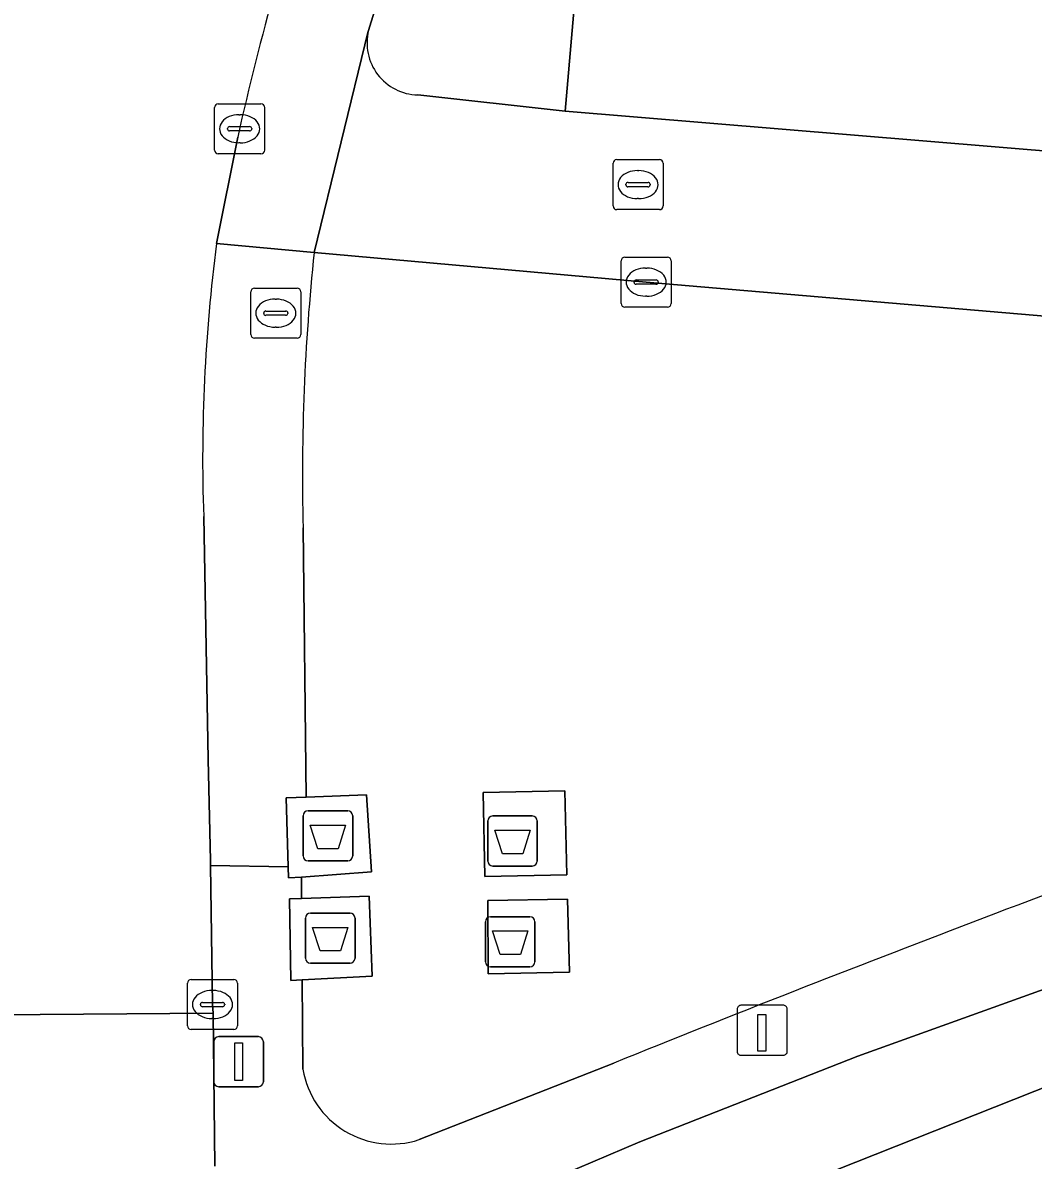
# Model space of a CAD drawing. Extents: x 157320 to 158835, y 386650 to 388491.
# Drawn here: x 157872.77 to 157892.96, y 387804.33 to 387827.05 of the extents above; entities that cross this region are included whole.
import ezdxf

# ---------------------------------------------------------------- set-up
doc = ezdxf.new("R2010")
doc.units = 0
for name, color, linetype in [('IMGEO_Afval_apart_plaats', 7, 'Continuous'), ('IMGEO_Berm_groen', 7, 'Continuous'), ('IMGEO_Brandkraan', 7, 'Continuous'), ('IMGEO_Erf', 7, 'Continuous'), ('IMGEO_Fietspad_open', 7, 'Continuous'), ('IMGEO_Kolk', 7, 'Continuous'), ('IMGEO_Laadpaal', 7, 'Continuous'), ('IMGEO_Lichtmast', 7, 'Continuous'), ('IMGEO_Pand', 7, 'Continuous'), ('IMGEO_Parkeervlak_open', 7, 'Continuous'), ('IMGEO_Rijbaan_lokaal_open', 7, 'Continuous'), ('IMGEO_Rioolput', 7, 'Continuous'), ('IMGEO_Voetpad_gesloten', 7, 'Continuous'), ('IMGEO_Voetpad_open', 7, 'Continuous')]:
    doc.layers.add(name, color=color, linetype=linetype)

msp = doc.modelspace()

# ---------------------------------------------------------------- linework, layer by layer
at = {"layer": 'IMGEO_Afval_apart_plaats'}
for p, q in [((157878.377, 387810.408), (157878.377, 387811.208)), ((157878.377, 387811.208), (157878.377, 387810.408)), ((157878.477, 387811.308), (157879.267, 387811.308)), ((157879.267, 387811.308), (157878.477, 387811.308)), ((157879.367, 387811.208), (157879.367, 387810.408)), ((157879.367, 387810.408), (157879.367, 387811.208)), ((157882.166, 387811.206), (157882.956, 387811.206)), ((157882.956, 387811.206), (157882.166, 387811.206)), ((157882.066, 387810.306), (157882.066, 387811.106)), ((157882.066, 387811.106), (157882.066, 387810.306)), ((157883.056, 387811.106), (157883.056, 387810.306)), ((157883.056, 387810.306), (157883.056, 387811.106)), ((157879.267, 387810.308), (157878.477, 387810.308)), ((157878.477, 387810.308), (157879.267, 387810.308)), ((157882.956, 387810.206), (157882.166, 387810.206)), ((157882.166, 387810.206), (157882.956, 387810.206)), ((157878.424, 387808.367), (157878.424, 387809.167)), ((157878.424, 387809.167), (157878.424, 387808.367)), ((157878.524, 387809.267), (157879.314, 387809.267)), ((157879.314, 387809.267), (157878.524, 387809.267)), ((157879.414, 387809.167), (157879.414, 387808.367)), ((157879.414, 387808.367), (157879.414, 387809.167)), ((157882.119, 387809.194), (157882.909, 387809.194)), ((157882.909, 387809.194), (157882.119, 387809.194)), ((157882.019, 387808.294), (157882.019, 387809.094)), ((157882.019, 387809.094), (157882.019, 387808.294)), ((157883.009, 387809.094), (157883.009, 387808.294)), ((157883.009, 387808.294), (157883.009, 387809.094)), ((157879.314, 387808.267), (157878.524, 387808.267)), ((157878.524, 387808.267), (157879.314, 387808.267)), ((157882.909, 387808.194), (157882.119, 387808.194)), ((157882.119, 387808.194), (157882.909, 387808.194))]:
    msp.add_line(p, q, dxfattribs=at)
for points in [[(157878.52, 387811.022), (157879.224, 387811.022), (157879.075, 387810.552), (157878.669, 387810.552), (157878.52, 387811.022)], [(157882.209, 387810.92), (157882.913, 387810.92), (157882.764, 387810.45), (157882.358, 387810.45), (157882.209, 387810.92)], [(157878.567, 387808.981), (157879.271, 387808.981), (157879.122, 387808.511), (157878.716, 387808.511), (157878.567, 387808.981)], [(157882.162, 387808.908), (157882.866, 387808.908), (157882.717, 387808.438), (157882.311, 387808.438), (157882.162, 387808.908)]]:
    msp.add_lwpolyline(points, dxfattribs=at)
for centre, start, end in [((157878.477, 387811.208), 90, 180), ((157878.477, 387811.208), 90, 180), ((157879.267, 387811.208), 0, 90), ((157879.267, 387811.208), 360, 90), ((157882.166, 387811.106), 90, 180), ((157882.166, 387811.106), 90, 180), ((157882.956, 387811.106), 0, 90), ((157882.956, 387811.106), 360, 90), ((157878.477, 387810.408), 180, 270), ((157878.477, 387810.408), 180, 270), ((157879.267, 387810.408), 270, 0), ((157879.267, 387810.408), 270, 0), ((157882.166, 387810.306), 180, 270), ((157882.166, 387810.306), 180, 270), ((157882.956, 387810.306), 270, 0), ((157882.956, 387810.306), 270, 0), ((157878.524, 387809.167), 90, 180), ((157878.524, 387809.167), 90, 180), ((157879.314, 387809.167), 0, 90), ((157879.314, 387809.167), 360, 90), ((157882.119, 387809.094), 90, 180), ((157882.119, 387809.094), 90, 180), ((157882.909, 387809.094), 0, 90), ((157882.909, 387809.094), 360, 90), ((157878.524, 387808.367), 180, 270), ((157878.524, 387808.367), 180, 270), ((157879.314, 387808.367), 270, 0), ((157879.314, 387808.367), 270, 0), ((157882.119, 387808.294), 180, 270), ((157882.119, 387808.294), 180, 270), ((157882.909, 387808.294), 270, 0), ((157882.909, 387808.294), 270, 0)]:
    msp.add_arc(centre, 0.1, start, end, dxfattribs=at)
at = {"layer": 'IMGEO_Berm_groen'}
msp.add_lwpolyline([(157893.382, 387805.863), (157881.495, 387801.15), (157879.903, 387800.455), (157878.738, 387799.947), (157879.555, 387797.999)], dxfattribs=at)
at = {"layer": 'IMGEO_Brandkraan'}
for p, q in [((157884.568, 387823.392), (157884.568, 387824.244)), ((157884.643, 387824.318), (157885.495, 387824.318)), ((157885.569, 387824.244), (157885.569, 387823.392)), ((157885.056, 387824.098), (157885.081, 387824.098)), ((157884.827, 387823.812), (157884.827, 387823.824)), ((157885.265, 387823.775), (157884.867, 387823.775)), ((157884.87, 387823.861), (157885.268, 387823.861)), ((157885.311, 387823.824), (157885.311, 387823.812)), ((157885.079, 387823.538), (157885.054, 387823.538)), ((157885.495, 387823.318), (157884.643, 387823.318))]:
    msp.add_line(p, q, dxfattribs=at)
for points in [[(157884.568, 387823.392), (157884.568, 387824.244)], [(157884.643, 387824.318), (157885.495, 387824.318)], [(157885.569, 387824.244), (157885.569, 387823.392)], [(157885.495, 387823.318), (157884.643, 387823.318)]]:
    msp.add_lwpolyline(points, dxfattribs=at)
for centre, radius, start, end in [((157884.645, 387824.242), 0.0765, 91.552, 178.448), ((157884.645, 387824.242), 0.0765, 91.552, 178.448), ((157885.493, 387824.242), 0.0765, 1.552, 88.448), ((157885.493, 387824.242), 0.0765, 1.552, 88.448), ((157884.867, 387823.821), 0.0403, 85.8775, 175.7526), ((157884.864, 387823.811), 0.0366, 178.938, 274.7102), ((157885.268, 387823.818), 0.043, 264.8664, 352.4533), ((157885.272, 387823.823), 0.0386, 1.7309, 96.639), ((157884.645, 387823.394), 0.0765, 181.552, 268.448), ((157884.645, 387823.394), 0.0765, 181.552, 268.448), ((157885.493, 387823.394), 0.0765, 271.552, 358.448), ((157885.493, 387823.394), 0.0765, 271.552, 358.448)]:
    msp.add_arc(centre, radius, start, end, dxfattribs=at)
for centre, major_axis, ratio, start_param, end_param in [((157885.055, 387823.818), (-0.387, 0.002), 0.722429, 4.712389, 7.853982), ((157885.08, 387823.818), (-0.39, 0.002), 0.717154, 1.570796, 4.712389)]:
    msp.add_ellipse(centre, major_axis=major_axis, ratio=ratio, start_param=start_param, end_param=end_param, dxfattribs=at)
at = {"layer": 'IMGEO_Erf'}
for points in [[(157880.666, 387825.61), (157883.61, 387825.287), (157884.682, 387837.641)], [(157880.484, 387829.489), (157879.684, 387826.898)]]:
    msp.add_lwpolyline(points, dxfattribs=at)
msp.add_arc((157880.692, 387826.648), 1.039, 166.0991, 268.5463, dxfattribs=at)
at = {"layer": 'IMGEO_Fietspad_open'}
msp.add_lwpolyline([(157901.701, 387810.812), (157889.457, 387806.408), (157885.103, 387804.693), (157879.156, 387802.167), (157879.903, 387800.455), (157881.495, 387801.15), (157893.382, 387805.863)], dxfattribs=at)
at = {"layer": 'IMGEO_Kolk'}
for p, q in [((157876.607, 387824.507), (157876.607, 387825.359)), ((157876.682, 387825.433), (157877.534, 387825.433)), ((157877.608, 387825.359), (157877.608, 387824.507)), ((157877.095, 387825.213), (157877.12, 387825.213)), ((157876.866, 387824.927), (157876.866, 387824.939)), ((157877.304, 387824.89), (157876.906, 387824.89)), ((157876.909, 387824.976), (157877.307, 387824.976)), ((157877.35, 387824.939), (157877.35, 387824.927)), ((157877.118, 387824.653), (157877.093, 387824.653)), ((157877.534, 387824.433), (157876.682, 387824.433)), ((157884.73, 387821.444), (157884.73, 387822.296)), ((157884.805, 387822.37), (157885.657, 387822.37)), ((157885.731, 387822.296), (157885.731, 387821.444)), ((157885.218, 387822.15), (157885.243, 387822.15)), ((157884.989, 387821.864), (157884.989, 387821.876)), ((157885.032, 387821.913), (157885.43, 387821.913)), ((157885.473, 387821.876), (157885.473, 387821.864)), ((157885.427, 387821.827), (157885.029, 387821.827)), ((157885.241, 387821.59), (157885.216, 387821.59)), ((157885.657, 387821.37), (157884.805, 387821.37)), ((157876.066, 387807.013), (157876.066, 387807.865)), ((157876.141, 387807.939), (157876.993, 387807.939)), ((157877.067, 387807.865), (157877.067, 387807.013)), ((157876.554, 387807.719), (157876.579, 387807.719)), ((157876.325, 387807.433), (157876.325, 387807.445)), ((157876.763, 387807.396), (157876.365, 387807.396)), ((157876.368, 387807.482), (157876.766, 387807.482)), ((157876.809, 387807.445), (157876.809, 387807.433)), ((157876.577, 387807.159), (157876.552, 387807.159)), ((157876.993, 387806.939), (157876.141, 387806.939))]:
    msp.add_line(p, q, dxfattribs=at)
for points in [[(157876.607, 387824.507), (157876.607, 387825.359)], [(157876.682, 387825.433), (157877.534, 387825.433)], [(157877.608, 387825.359), (157877.608, 387824.507)], [(157877.534, 387824.433), (157876.682, 387824.433)], [(157884.73, 387821.444), (157884.73, 387822.296)], [(157884.805, 387822.37), (157885.657, 387822.37)], [(157885.731, 387822.296), (157885.731, 387821.444)], [(157885.657, 387821.37), (157884.805, 387821.37)], [(157876.066, 387807.013), (157876.066, 387807.865)], [(157876.141, 387807.939), (157876.993, 387807.939)], [(157877.067, 387807.865), (157877.067, 387807.013)], [(157876.993, 387806.939), (157876.141, 387806.939)]]:
    msp.add_lwpolyline(points, dxfattribs=at)
for centre, radius, start, end in [((157876.684, 387825.357), 0.0765, 91.552, 178.448), ((157876.684, 387825.357), 0.0765, 91.552, 178.448), ((157877.532, 387825.357), 0.0765, 1.552, 88.448), ((157877.532, 387825.357), 0.0765, 1.552, 88.448), ((157876.906, 387824.936), 0.0403, 85.8775, 175.7526), ((157876.903, 387824.926), 0.0366, 178.938, 274.7102), ((157877.307, 387824.933), 0.043, 264.8664, 352.4533), ((157877.311, 387824.938), 0.0386, 1.7309, 96.639), ((157876.684, 387824.509), 0.0765, 181.552, 268.448), ((157876.684, 387824.509), 0.0765, 181.552, 268.448), ((157877.532, 387824.509), 0.0765, 271.552, 358.448), ((157877.532, 387824.509), 0.0765, 271.552, 358.448), ((157884.807, 387822.294), 0.0765, 91.552, 178.448), ((157884.807, 387822.294), 0.0765, 91.552, 178.448), ((157885.655, 387822.294), 0.0765, 1.552, 88.448), ((157885.655, 387822.294), 0.0765, 1.552, 88.448), ((157885.029, 387821.873), 0.0403, 85.8775, 175.7526), ((157885.026, 387821.863), 0.0366, 178.938, 274.7102), ((157885.43, 387821.87), 0.043, 264.8664, 352.4533), ((157885.434, 387821.875), 0.0386, 1.7309, 96.639), ((157884.807, 387821.446), 0.0765, 181.552, 268.448), ((157884.807, 387821.446), 0.0765, 181.552, 268.448), ((157885.655, 387821.446), 0.0765, 271.552, 358.448), ((157885.655, 387821.446), 0.0765, 271.552, 358.448), ((157876.143, 387807.863), 0.0765, 91.552, 178.448), ((157876.143, 387807.863), 0.0765, 91.552, 178.448), ((157876.991, 387807.863), 0.0765, 1.552, 88.448), ((157876.991, 387807.863), 0.0765, 1.552, 88.448), ((157876.365, 387807.442), 0.0403, 85.8775, 175.7526), ((157876.362, 387807.432), 0.0366, 178.938, 274.7102), ((157876.766, 387807.439), 0.043, 264.8664, 352.4533), ((157876.77, 387807.444), 0.0386, 1.7309, 96.639), ((157876.143, 387807.015), 0.0765, 181.552, 268.448), ((157876.143, 387807.015), 0.0765, 181.552, 268.448), ((157876.991, 387807.015), 0.0765, 271.552, 358.448), ((157876.991, 387807.015), 0.0765, 271.552, 358.448)]:
    msp.add_arc(centre, radius, start, end, dxfattribs=at)
for centre, major_axis, ratio, start_param, end_param in [((157877.094, 387824.933), (-0.387, 0.002), 0.722429, 4.712389, 7.853982), ((157877.119, 387824.933), (-0.39, 0.002), 0.717154, 1.570796, 4.712389), ((157885.217, 387821.87), (-0.387, 0.002), 0.722429, 4.712389, 7.853982), ((157885.242, 387821.87), (-0.39, 0.002), 0.717154, 1.570796, 4.712389), ((157876.553, 387807.439), (-0.387, 0.002), 0.722429, 4.712389, 7.853982), ((157876.578, 387807.439), (-0.39, 0.002), 0.717154, 1.570796, 4.712389)]:
    msp.add_ellipse(centre, major_axis=major_axis, ratio=ratio, start_param=start_param, end_param=end_param, dxfattribs=at)
at = {"layer": 'IMGEO_Laadpaal'}
for p, q in [((157887.049, 387807.341), (157887.049, 387806.5)), ((157887.049, 387807.341), (157887.049, 387806.5)), ((157887.965, 387807.425), (157887.124, 387807.425)), ((157887.965, 387807.425), (157887.124, 387807.425)), ((157888.049, 387806.509), (157888.049, 387807.35)), ((157888.049, 387806.509), (157888.049, 387807.35)), ((157887.133, 387806.425), (157887.974, 387806.425)), ((157887.133, 387806.425), (157887.974, 387806.425))]:
    msp.add_line(p, q, dxfattribs=at)
msp.add_lwpolyline([(157887.464, 387807.238), (157887.624, 387807.238), (157887.624, 387806.505), (157887.464, 387806.505), (157887.464, 387807.238)], dxfattribs=at)
for centre, start, end in [((157887.127, 387807.347), 92.4484, 184.2845), ((157887.127, 387807.347), 92.4484, 184.2845), ((157887.971, 387807.347), 2.4484, 94.2845), ((157887.971, 387807.347), 2.4484, 94.2845), ((157887.127, 387806.503), 182.4484, 274.2845), ((157887.127, 387806.503), 182.4484, 274.2845), ((157887.971, 387806.503), 272.4484, 4.2845), ((157887.971, 387806.503), 272.4484, 4.2845)]:
    msp.add_arc(centre, 0.0779, start, end, dxfattribs=at)
at = {"layer": 'IMGEO_Lichtmast'}
for p, q in [((157876.592, 387805.897), (157876.592, 387806.697)), ((157876.592, 387806.697), (157876.592, 387805.897)), ((157876.692, 387806.797), (157877.482, 387806.797)), ((157877.482, 387806.797), (157876.692, 387806.797)), ((157877.582, 387806.697), (157877.582, 387805.897)), ((157877.582, 387805.897), (157877.582, 387806.697)), ((157877.482, 387805.797), (157876.692, 387805.797)), ((157876.692, 387805.797), (157877.482, 387805.797))]:
    msp.add_line(p, q, dxfattribs=at)
msp.add_lwpolyline([(157877.012, 387806.672), (157877.162, 387806.672), (157877.162, 387805.922), (157877.012, 387805.922), (157877.012, 387806.672)], dxfattribs=at)
for centre, start, end in [((157876.692, 387806.697), 90, 180), ((157876.692, 387806.697), 90, 180), ((157877.482, 387806.697), 0, 90), ((157877.482, 387806.697), 360, 90), ((157876.692, 387805.897), 180, 270), ((157876.692, 387805.897), 180, 270), ((157877.482, 387805.897), 270, 0), ((157877.482, 387805.897), 270, 0)]:
    msp.add_arc(centre, 0.1, start, end, dxfattribs=at)
at = {"layer": 'IMGEO_Pand'}
msp.add_lwpolyline([(157901.052, 387842.051), (157900.862, 387842.062), (157897.652, 387842.245), (157897.139, 387833.242), (157887.654, 387834.069), (157887.941, 387837.357), (157884.682, 387837.641), (157883.61, 387825.287), (157896.541, 387824.213), (157896.556, 387824.393), (157899.808, 387824.109), (157900.379, 387824.733), (157900.981, 387825.39), (157900.825, 387827.632)], close=True, dxfattribs=at)
at = {"layer": 'IMGEO_Parkeervlak_open'}
for points in [[(157908.619, 387814.952), (157908.364, 387819.858), (157901.758, 387820.436), (157896.401, 387820.916), (157885.231, 387821.869), (157878.598, 387822.464)], [(157878.378, 387816.963), (157878.438, 387811.584), (157879.646, 387811.628), (157879.74, 387810.087), (157878.342, 387809.986), (157878.345, 387809.558), (157879.694, 387809.606), (157879.756, 387808.008), (157878.358, 387807.93), (157878.372, 387806.145)], [(157880.694, 387804.74), (157884.584, 387806.27)]]:
    msp.add_lwpolyline(points, dxfattribs=at)
for points in [[(157881.971, 387811.674), (157883.603, 387811.706), (157883.648, 387810.031), (157882.004, 387809.999)], [(157882.076, 387808.053), (157882.064, 387809.515), (157883.661, 387809.546), (157883.699, 387808.085)]]:
    msp.add_lwpolyline(points, close=True, dxfattribs=at)
for centre, radius, start, end in [((157920.012, 387818.053), 41.649, 173.9202, 181.4994), ((158031.849, 387441.514), 393.362, 109.74068, 111.98577), ((157880.139, 387806.444), 1.792, 189.6121, 288.0332)]:
    msp.add_arc(centre, radius, start, end, dxfattribs=at)
at = {"layer": 'IMGEO_Rijbaan_lokaal_open'}
for points in [[(157876.646, 387822.643), (157877.07, 387824.769)], [(157870.505, 387813.562), (157870.492, 387810.952), (157870.519, 387807.421), (157870.528, 387807.222), (157876.577, 387807.265), (157876.565, 387807.439), (157876.527, 387810.213), (157876.526, 387810.314), (157876.477, 387812.334), (157876.39, 387817.19)], [(157876.613, 387804.211), (157876.577, 387807.265), (157870.528, 387807.222), (157870.604, 387799.96), (157870.605, 387799.819)]]:
    msp.add_lwpolyline(points, dxfattribs=at)
for centre, radius, start, end in [((157935.349, 387811.68), 59.731, 161.44868, 167.34229), ((157909.645, 387818.361), 33.276, 172.6071, 182.0172)]:
    msp.add_arc(centre, radius, start, end, dxfattribs=at)
at = {"layer": 'IMGEO_Rioolput'}
for p, q in [((157877.33, 387820.824), (157877.33, 387821.676)), ((157877.405, 387821.75), (157878.257, 387821.75)), ((157878.331, 387821.676), (157878.331, 387820.824)), ((157877.818, 387821.53), (157877.843, 387821.53)), ((157877.589, 387821.244), (157877.589, 387821.256)), ((157878.027, 387821.207), (157877.629, 387821.207)), ((157877.632, 387821.293), (157878.03, 387821.293)), ((157878.073, 387821.256), (157878.073, 387821.244)), ((157877.841, 387820.97), (157877.816, 387820.97)), ((157878.257, 387820.75), (157877.405, 387820.75))]:
    msp.add_line(p, q, dxfattribs=at)
for points in [[(157877.33, 387820.824), (157877.33, 387821.676)], [(157877.405, 387821.75), (157878.257, 387821.75)], [(157878.331, 387821.676), (157878.331, 387820.824)], [(157878.257, 387820.75), (157877.405, 387820.75)]]:
    msp.add_lwpolyline(points, dxfattribs=at)
for centre, radius, start, end in [((157877.407, 387821.674), 0.0765, 91.552, 178.448), ((157877.407, 387821.674), 0.0765, 91.552, 178.448), ((157878.255, 387821.674), 0.0765, 1.552, 88.448), ((157878.255, 387821.674), 0.0765, 1.552, 88.448), ((157877.629, 387821.253), 0.0403, 85.8775, 175.7526), ((157877.626, 387821.243), 0.0366, 178.938, 274.7102), ((157878.03, 387821.25), 0.043, 264.8664, 352.4533), ((157878.034, 387821.255), 0.0386, 1.7309, 96.639), ((157877.407, 387820.826), 0.0765, 181.552, 268.448), ((157877.407, 387820.826), 0.0765, 181.552, 268.448), ((157878.255, 387820.826), 0.0765, 271.552, 358.448), ((157878.255, 387820.826), 0.0765, 271.552, 358.448)]:
    msp.add_arc(centre, radius, start, end, dxfattribs=at)
for centre, major_axis, ratio, start_param, end_param in [((157877.817, 387821.25), (-0.387, 0.002), 0.722429, 4.712389, 7.853982), ((157877.842, 387821.25), (-0.39, 0.002), 0.717154, 1.570796, 4.712389)]:
    msp.add_ellipse(centre, major_axis=major_axis, ratio=ratio, start_param=start_param, end_param=end_param, dxfattribs=at)
at = {"layer": 'IMGEO_Voetpad_gesloten'}
for points in [[(157879.646, 387811.628), (157878.438, 387811.584), (157878.039, 387811.569), (157878.078, 387810.192), (157878.084, 387809.968), (157878.342, 387809.986), (157879.74, 387810.087)], [(157883.603, 387811.706), (157881.971, 387811.674), (157882.004, 387809.999), (157883.648, 387810.031)], [(157879.694, 387809.606), (157878.345, 387809.558), (157878.102, 387809.55), (157878.134, 387807.917), (157878.358, 387807.93), (157879.756, 387808.008)], [(157882.076, 387808.053), (157883.699, 387808.085), (157883.661, 387809.546), (157882.064, 387809.515)]]:
    msp.add_lwpolyline(points, close=True, dxfattribs=at)
at = {"layer": 'IMGEO_Voetpad_open'}
for points in [[(157877.07, 387824.769), (157876.646, 387822.643), (157878.598, 387822.464), (157879.675, 387826.883), (157879.684, 387826.898), (157880.484, 387829.489)], [(157879.684, 387826.898), (157879.675, 387826.883), (157878.598, 387822.464), (157885.231, 387821.869), (157896.401, 387820.916), (157901.758, 387820.436), (157908.364, 387819.858), (157924.124, 387821.809), (157923.977, 387825.167), (157918.702, 387824.811), (157918.932, 387821.41), (157917.136, 387821.289), (157916.906, 387824.69), (157914.112, 387824.501), (157914.313, 387821.527), (157913.315, 387821.459), (157913.114, 387824.434)], [(157913.114, 387824.434), (157901.552, 387823.654), (157899.808, 387824.109), (157896.556, 387824.393), (157896.541, 387824.213), (157883.61, 387825.287), (157880.666, 387825.61)], [(157878.598, 387822.464), (157876.646, 387822.643)], [(157876.39, 387817.19), (157876.477, 387812.334), (157876.526, 387810.314), (157876.527, 387810.213), (157878.078, 387810.192), (157878.039, 387811.569), (157878.438, 387811.584), (157878.378, 387816.963)], [(157879.156, 387802.167), (157885.103, 387804.693), (157889.457, 387806.408), (157901.701, 387810.812)], [(157878.372, 387806.145), (157878.358, 387807.93), (157878.134, 387807.917), (157878.102, 387809.55), (157878.345, 387809.558), (157878.342, 387809.986), (157878.084, 387809.968), (157878.078, 387810.192), (157876.527, 387810.213), (157876.565, 387807.439), (157876.577, 387807.265), (157876.613, 387804.211)], [(157884.584, 387806.27), (157880.694, 387804.74)]]:
    msp.add_lwpolyline(points, dxfattribs=at)
for centre, radius, start, end in [((157935.349, 387811.68), 59.731, 161.44868, 167.34229), ((157880.692, 387826.648), 1.039, 166.0991, 268.5463), ((157909.645, 387818.361), 33.276, 172.6071, 182.0172), ((157920.012, 387818.053), 41.649, 173.9202, 181.4994), ((158031.849, 387441.514), 393.362, 109.74068, 111.98577), ((157880.139, 387806.444), 1.792, 189.6121, 288.0332)]:
    msp.add_arc(centre, radius, start, end, dxfattribs=at)

doc.saveas('drawing.dxf')
